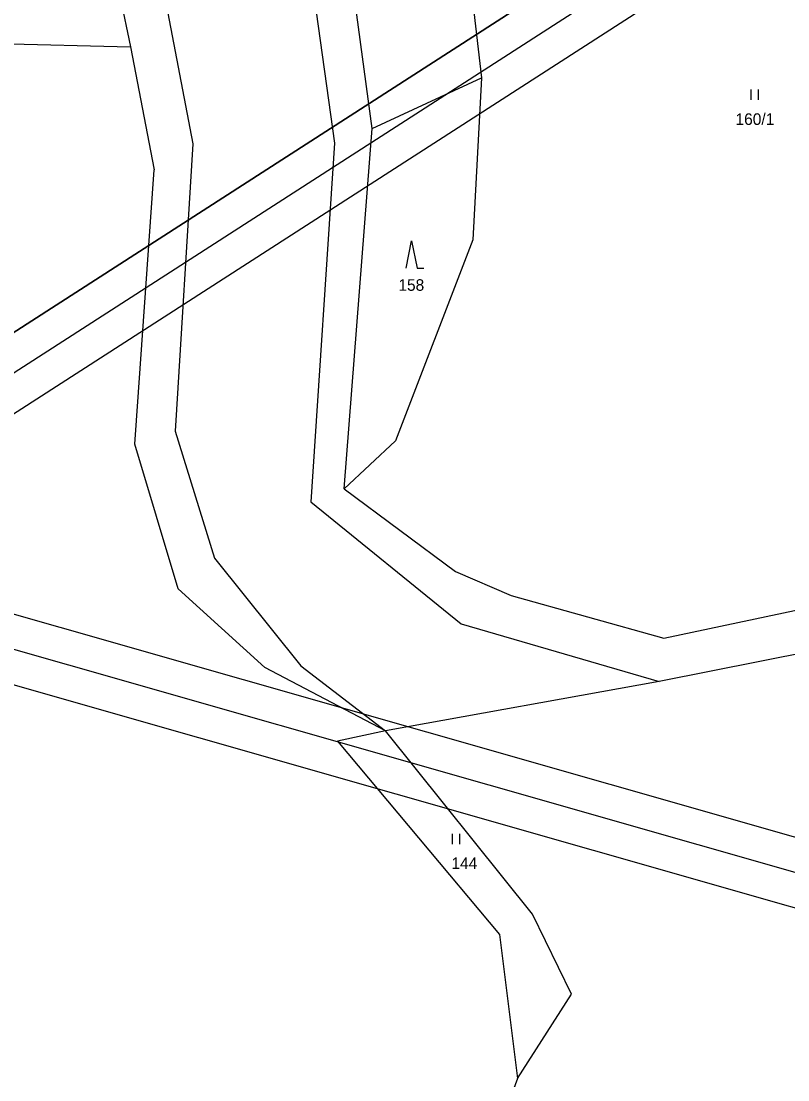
# Model space of a CAD drawing. Extents: x -866656 to -858817, y -1041816 to -1038653.
# Drawn here: x -863490 to -863377.6, y -1040007.2 to -1039852 of the extents above; entities that cross this region are included whole.
import ezdxf

# ---------------------------------------------------------------- set-up
doc = ezdxf.new("R2010")
doc.units = 0
doc.layers.add('tisk ramy', color=7, linetype='Continuous')
doc.layers.add('Vrstva 1', color=7, linetype='Continuous')

msp = doc.modelspace()

# ---------------------------------------------------------------- linework, layer by layer
at = {"layer": 'tisk ramy'}
for points in [[(-864208, -1040370.93), (-863148.52, -1039688.97), (-863309.26, -1039439.25), (-864368.75, -1040121.2)], [(-864361.83, -1040122.7), (-863310.76, -1039446.16), (-863155.43, -1039687.48), (-864206.5, -1040364.02)], [(-864205.01, -1040357.12), (-863334.71, -1039796.93), (-863484.63, -1039564.01), (-864354.93, -1040124.19)], [(-864354.93, -1040124.19), (-863484.63, -1039564.01), (-863334.71, -1039796.93), (-864205.01, -1040357.12)], [(-863550.56, -1039932.35), (-862742.8, -1040162.8), (-862661.32, -1039877.21), (-863469.08, -1039646.75)], [(-862746.23, -1040156.62), (-863544.38, -1039928.91), (-863465.64, -1039652.93), (-862667.5, -1039880.64)], [(-863538.2, -1039925.48), (-862946.8, -1040094.2), (-862870.81, -1039827.83), (-863462.21, -1039659.11)]]:
    msp.add_lwpolyline(points, close=True, dxfattribs=at)
at = {"layer": 'Vrstva 1'}
for p, q in [((-863434.71, -1039754.44), (-863422.57, -1039860.31)), ((-863487.9, -1039788.24), (-863474.02, -1039855.78)), ((-863453.83, -1039800.37), (-863444.08, -1039869.91)), ((-863438.57, -1039867.77), (-863447.58, -1039801.01)), ((-863476.2, -1039810.91), (-863464.86, -1039869.98)), ((-863529.86, -1039854.35), (-863474.02, -1039855.78)), ((-863474.02, -1039855.78), (-863470.54, -1039873.81)), ((-863438.57, -1039867.77), (-863422.57, -1039860.31)), ((-863422.57, -1039860.31), (-863423.8, -1039884.08)), ((-863383.01, -1039863.54), (-863383.01, -1039862.04)), ((-863382.01, -1039862.04), (-863382.01, -1039863.54)), ((-863442.7, -1039920.56), (-863438.57, -1039867.77)), ((-863464.86, -1039869.98), (-863467.46, -1039912.11)), ((-863444.08, -1039869.91), (-863447.58, -1039922.47)), ((-863473.38, -1039913.99), (-863470.54, -1039873.81)), ((-863423.8, -1039884.08), (-863435.14, -1039913.51)), ((-863433.6, -1039888.2), (-863432.8, -1039884.2)), ((-863432.8, -1039884.2), (-863432, -1039888.2)), ((-863432, -1039888.2), (-863431, -1039888.2)), ((-863467.46, -1039912.11), (-863461.71, -1039930.72)), ((-863467.02, -1039935.19), (-863473.38, -1039913.99)), ((-863435.14, -1039913.51), (-863442.7, -1039920.56)), ((-863442.7, -1039920.56), (-863426.35, -1039932.66)), ((-863447.58, -1039922.47), (-863425.54, -1039940.36)), ((-863395.83, -1039942.46), (-863333.16, -1039929.18)), ((-863461.71, -1039930.72), (-863449.02, -1039946.49)), ((-863426.35, -1039932.66), (-863418.19, -1039936.2)), ((-863454.3, -1039946.75), (-863467.02, -1039935.19)), ((-863418.19, -1039936.2), (-863395.83, -1039942.46)), ((-863332.93, -1039936.16), (-863396.48, -1039948.78)), ((-863425.54, -1039940.36), (-863396.48, -1039948.78)), ((-863436.64, -1039956), (-863454.3, -1039946.75)), ((-863449.02, -1039946.49), (-863436.64, -1039956)), ((-863396.48, -1039948.78), (-863436.64, -1039956)), ((-863436.64, -1039956), (-863443.66, -1039957.55)), ((-863415.05, -1039982.89), (-863436.64, -1039956)), ((-863443.66, -1039957.55), (-863419.92, -1039985.86)), ((-863426.78, -1039972.61), (-863426.78, -1039971.11)), ((-863425.78, -1039971.11), (-863425.78, -1039972.61)), ((-863409.36, -1039994.63), (-863415.05, -1039982.89)), ((-863419.92, -1039985.86), (-863417.27, -1040006.96)), ((-863417.27, -1040006.96), (-863409.36, -1039994.63)), ((-863417.27, -1040006.96), (-863421.73, -1040018.97))]:
    msp.add_line(p, q, dxfattribs=at)

# ---------------------------------------------------------------- texts
for s, p in [('160/1', (-863385.31, -1039867.23)), ('158', (-863434.74, -1039891.54)), ('144', (-863426.96, -1039976.28))]:
    msp.add_text(s, height=1.7, dxfattribs=at).set_placement(p)

doc.saveas('drawing.dxf')
